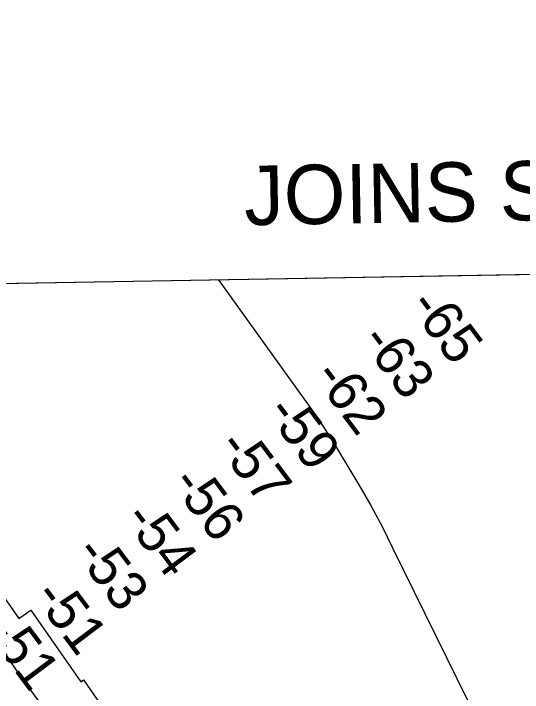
# Model space of a CAD drawing. Extents: x 3892998 to 3931244, y 278583 to 304547.
# Drawn here: x 3902587 to 3903445, y 301603 to 302747 of the extents above; entities that cross this region are included whole.
import ezdxf

# ---------------------------------------------------------------- set-up
doc = ezdxf.new("R2010")
doc.units = 0
for name, color, linetype in [('V-ANNO-TEXT', 7, 'Continuous'), ('V-GRID-FRAM', 7, 'Continuous'), ('V-RIVR-EDGE', 7, 'Continuous'), ('V-RIVR-RANG', 7, 'Continuous'), ('V-RRAP-RVMT', 7, 'Continuous'), ('V-TOPO-DPTH', 7, 'Continuous'), ('V-TOPO-MAJR', 7, 'Continuous'), ('V-TOPO-MINR', 7, 'Continuous')]:
    doc.layers.add(name, color=color, linetype=linetype)

msp = doc.modelspace()

# ---------------------------------------------------------------- linework, layer by layer
at = {"layer": 'V-GRID-FRAM'}
msp.add_lwpolyline([(3896958.4, 302195.2), (3928823.6, 302746.7), (3929146.3, 284567.1), (3897265.1, 284015.2), (3896958.4, 302195.2)], dxfattribs=at)
at = {"layer": 'V-RIVR-EDGE'}
msp.add_spline([(3901800, 302280.8), (3901821.4, 302255.3), (3901852.8, 302218.4), (3901878.5, 302180.9), (3901907.5, 302131.8), (3901945.2, 302080.2), (3901978.6, 302034.5), (3902005.7, 302000.4), (3902060.9, 301932.8), (3902101.6, 301884.6), (3902148.1, 301829.1), (3902188.3, 301780.9), (3902273, 301676.3), (3902336.4, 301599.9), (3902373.2, 301550.3), (3902435.7, 301461.7), (3902481.2, 301400.4), (3902498.1, 301370.8), (3902573.6, 301268.6), (3902614.7, 301212.2), (3902639.9, 301174.7), (3902676.7, 301122.7), (3902702.3, 301090.1), (3902717.8, 301067.7), (3902729.4, 301058.9), (3902740.6, 301042.4), (3902748.8, 301021), (3902799.1, 300946.6), (3902823.3, 300904.7), (3902856.2, 300858.5), (3902877.5, 300828.8), (3902907.5, 300791.9), (3902953, 300723.8), (3902991.2, 300669.3), (3903039.1, 300603.1), (3903064.8, 300571.5), (3903083.2, 300547.6), (3903091.4, 300530.1), (3903107.8, 300506.3), (3903122.8, 300483.4), (3903163.5, 300427.5), (3903201.7, 300377.9), (3903235.1, 300335), (3903245.8, 300316.1), (3903281.6, 300261.1), (3903312.6, 300219.8), (3903345.5, 300170.6), (3903361.4, 300144.9), (3903395.3, 300097.2), (3903411.7, 300069.9), (3903428.6, 300032), (3903446.5, 299998), (3903470.2, 299963.4), (3903493.5, 299926.5), (3903530.2, 299871.5), (3903555.4, 299838.9), (3903589.3, 299796.1), (3903617.9, 299763), (3903645, 299729.9), (3903672.1, 299699.2), (3903702.1, 299649.6), (3903724.3, 299620.4), (3903758.3, 299583.4), (3903801.4, 299535.7), (3903821.2, 299511.9), (3903855.1, 299466.7), (3903910.3, 299394.6), (3903941.2, 299339.2), (3903956.2, 299315.9), (3903981.9, 299275.5), (3904009.4, 299236.1), (3904049.1, 299189.9), (3904076.7, 299156.3)], degree=3, dxfattribs=at)
at = {"layer": 'V-RRAP-RVMT'}
for p, q in [((3902516.6, 301841.4), (3902595.9, 301727.7)), ((3902595.9, 301727.7), (3902616.3, 301741.9)), ((3902616.3, 301741.9), (3902700.7, 301621.1)), ((3902700.7, 301621.1), (3902705.2, 301624.3)), ((3902705.2, 301624.3), (3902796.8, 301493.3))]:
    msp.add_line(p, q, dxfattribs=at)
at = {"layer": 'V-TOPO-DPTH'}
msp.add_lwpolyline([(3902499.3, 301592.9), (3902490.2, 301606.6), (3902481.3, 301620.3), (3902458.1, 301656.9), (3902437.8, 301689.1), (3902417.8, 301721.5), (3902398.1, 301754), (3902378.6, 301786.7), (3902153.3, 302168.7), (3902108, 302241.2), (3902079.2, 302283.8), (3904851.4, 302331.8)], dxfattribs=at)
at = {"layer": 'V-TOPO-MAJR'}
msp.add_lwpolyline([(3902217.5, 302286.2), (3902225.7, 302271.3), (3902241.9, 302242.5), (3902258.3, 302213.9), (3902566.3, 301680.1), (3902574, 301667.3), (3902581.9, 301654.6), (3902590.3, 301642.3), (3902598.9, 301630.1), (3902769.7, 301396.7)], dxfattribs=at)
at = {"layer": 'V-TOPO-MINR'}
msp.add_lwpolyline([(3902932.4, 302298.6), (3902939.7, 302288.4), (3902996.8, 302208.9), (3903092.8, 302075), (3903101.7, 302062.2), (3903110.5, 302049.3), (3903118.9, 302036.2), (3903127.1, 302022.9), (3903169.2, 301953.1), (3903189.3, 301918.2), (3903208.4, 301882.7), (3903225.9, 301846.5), (3903407.1, 301479.5)], dxfattribs=at)

# ---------------------------------------------------------------- texts
at = {"layer": 'V-ANNO-TEXT'}
msp.add_text('JOINS SHEET 68', height=100, rotation=0.9917, dxfattribs=at).set_placement((3902976.7, 302390.1))
at = {"layer": 'V-RIVR-RANG'}
for s, p in [('-65', (3903251.6, 302254.3)), ('-63', (3903170.6, 302195.7)), ('-62', (3903090.7, 302135.5)), ('-59', (3903011.1, 302075)), ('-57', (3902929.2, 302017.5)), ('-56', (3902850.7, 301955.6)), ('-54', (3902770.7, 301895.6)), ('-53', (3902688.5, 301838.5)), ('-51', (3902618.7, 301764.9)), ('-51', (3902538.5, 301705.1))]:
    msp.add_text(s, height=67, rotation=306.8836, dxfattribs=at).set_placement(p)

doc.saveas('drawing.dxf')
